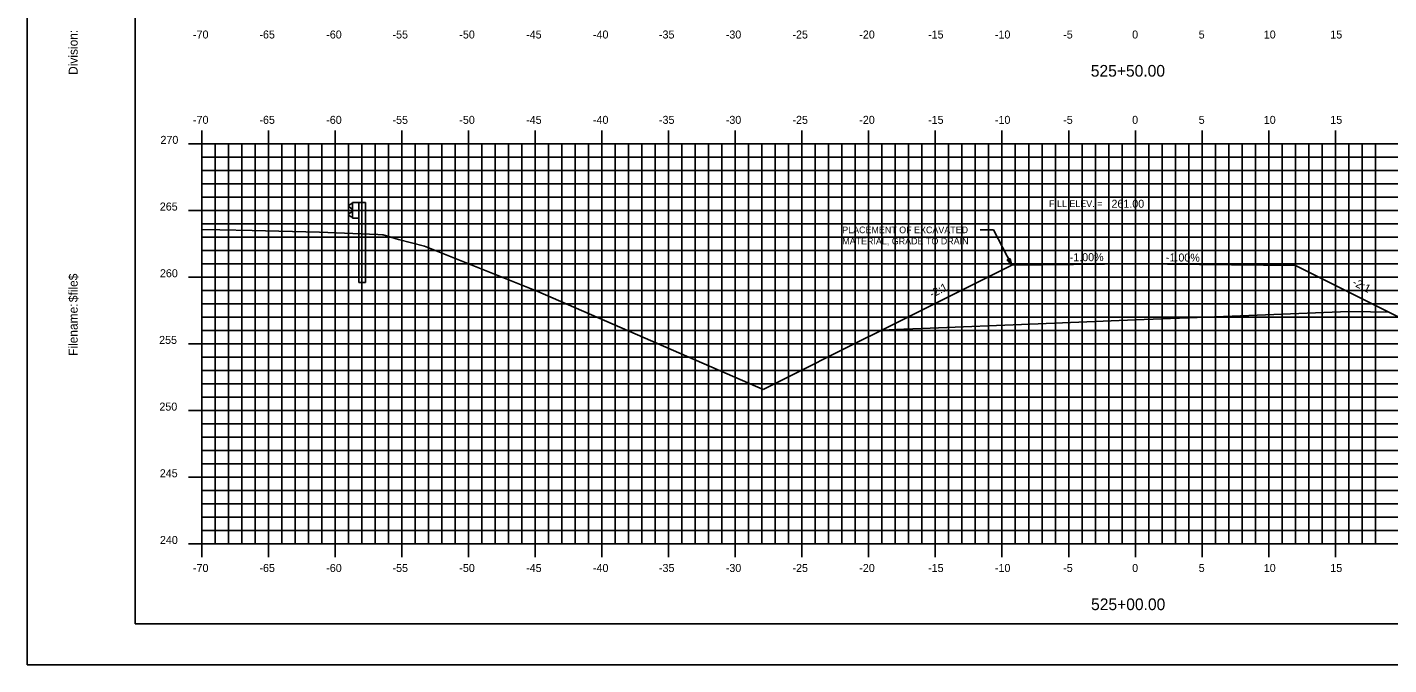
# Model space of a CAD drawing. Extents: x 1168600 to 1177589, y 610178 to 611246.
# Drawn here: x 1175643.8 to 1175745.9, y 610268.7 to 610316.5 of the extents above; entities that cross this region are included whole.
import ezdxf

# ---------------------------------------------------------------- set-up
doc = ezdxf.new("R2010")
doc.units = 0
for name, color, linetype in [('_Construction', 7, 'Continuous'), ('_Station Equation', 7, 'Continuous'), ('ANNOTATION', 7, 'Continuous'), ('BORDER', 7, 'Continuous'), ('D_Roadway_Centerline_Text', 7, 'Continuous'), ('D_Slope_Fill', 7, 'Continuous'), ('D_Text_Standard', 7, 'Continuous'), ('H_V ANNOTATION', 7, 'Continuous'), ('MAJOR', 7, 'Continuous'), ('MINOR', 7, 'Continuous'), ('PLOT BOUNDARY', 7, 'Continuous')]:
    doc.layers.add(name, color=color, linetype=linetype)

msp = doc.modelspace()

# ---------------------------------------------------------------- linework, layer by layer
at = {"layer": '_Construction'}
for q in [(1175717.6, 610298.71), (1175738.87, 610298.68)]:
    msp.add_line((1175726.87, 610298.8), q, dxfattribs=at)
at = {"layer": '_Station Equation'}
msp.add_lwpolyline([(1175656.87, 610301.39), (1175658.23, 610301.36), (1175660.64, 610301.31), (1175662.64, 610301.25), (1175665.69, 610301.17), (1175670.08, 610301), (1175670.41, 610300.98), (1175670.46, 610300.97), (1175671.63, 610300.62), (1175673.57, 610300.12), (1175682.07, 610296.73), (1175698.95, 610289.39)], dxfattribs=at)
at = {"layer": 'ANNOTATION'}
for p in [(1175715.24, 610301.35), (1175717.6, 610298.71)]:
    msp.add_line(p, (1175716.24, 610301.35), dxfattribs=at)
msp.add_lwpolyline([(1175717.48, 610299.21), (1175717.6, 610298.71), (1175717.26, 610299.1)], close=True, dxfattribs=at)
at = {"layer": 'BORDER'}
for p, q in [((1175651.87, 610376.8), (1175651.87, 610271.8)), ((1175651.87, 610271.8), (1175811.87, 610271.8))]:
    msp.add_line(p, q, dxfattribs=at)
at = {"layer": 'D_Slope_Fill'}
for p, q in [((1175668.06, 610303.31), (1175667.92, 610303.21)), ((1175667.92, 610303.07), (1175668.12, 610302.93)), ((1175668.12, 610302.71), (1175667.92, 610302.57)), ((1175668.16, 610303.33), (1175668.08, 610303.32)), ((1175668.15, 610302.87), (1175668.15, 610302.78)), ((1175668.16, 610303.4), (1175668.65, 610303.4)), ((1175668.16, 610302.24), (1175668.16, 610303.4)), ((1175668.65, 610303.4), (1175669.14, 610303.4)), ((1175668.65, 610303.4), (1175668.65, 610302.24)), ((1175669.14, 610303.4), (1175669.14, 610297.4)), ((1175667.92, 610302.43), (1175668.06, 610302.33)), ((1175668.08, 610302.32), (1175668.16, 610302.31)), ((1175668.65, 610302.24), (1175668.16, 610302.24)), ((1175668.65, 610297.4), (1175668.65, 610302.24)), ((1175668.65, 610297.4), (1175669.14, 610297.4))]:
    msp.add_line(p, q, dxfattribs=at)
for centre, major_axis, start_param, end_param in [((1175667.97, 610303.14), (-0.0877, 0), 5.323254, 7.243116), ((1175668.09, 610303.28), (-0.0417, 0), 4.886922, 5.323254), ((1175668.07, 610302.87), (0.0789, 0), 0, 0.959931), ((1175668.07, 610302.78), (0.0789, 0), 5.323254, 6.283185), ((1175667.97, 610302.5), (-0.0877, 0), 5.323254, 7.243116), ((1175668.09, 610302.37), (-0.0417, 0), 0.959931, 1.396263)]:
    msp.add_ellipse(centre, major_axis=major_axis, ratio=0.995501, start_param=start_param, end_param=end_param, dxfattribs=at)
at = {"layer": 'D_Text_Standard'}
for points in [[(1175707.87, 610293.84), (1175717.6, 610298.71), (1175726.87, 610298.8), (1175738.87, 610298.68), (1175745.87, 610295.18)], [(1175698.95, 610289.39), (1175701.96, 610290.89), (1175704.33, 610292.08), (1175705.94, 610292.88), (1175707.87, 610293.84), (1175709.5, 610293.91), (1175710.87, 610293.96), (1175719.57, 610294.31), (1175726.87, 610294.6), (1175734.12, 610294.89), (1175742.87, 610295.24), (1175744.5, 610295.21), (1175745.87, 610295.18), (1175747.08, 610294.57), (1175748.54, 610293.84), (1175753.12, 610291.56), (1175756.95, 610289.64), (1175757.65, 610289.29)]]:
    msp.add_lwpolyline(points, dxfattribs=at)
at = {"layer": 'MAJOR'}
for p, q in [((1175656.87, 610308.8), (1175656.87, 610307.8)), ((1175661.87, 610308.8), (1175661.87, 610307.8)), ((1175666.87, 610308.8), (1175666.87, 610307.8)), ((1175671.87, 610308.8), (1175671.87, 610307.8)), ((1175676.87, 610308.8), (1175676.87, 610307.8)), ((1175681.87, 610308.8), (1175681.87, 610307.8)), ((1175686.87, 610308.8), (1175686.87, 610307.8)), ((1175691.87, 610308.8), (1175691.87, 610307.8)), ((1175696.87, 610308.8), (1175696.87, 610307.8)), ((1175701.87, 610308.8), (1175701.87, 610307.8)), ((1175706.87, 610308.8), (1175706.87, 610307.8)), ((1175711.87, 610308.8), (1175711.87, 610307.8)), ((1175716.87, 610308.8), (1175716.87, 610307.8)), ((1175721.87, 610308.8), (1175721.87, 610307.8)), ((1175726.87, 610308.8), (1175726.87, 610307.8)), ((1175731.87, 610308.8), (1175731.87, 610307.8)), ((1175736.87, 610308.8), (1175736.87, 610307.8)), ((1175741.87, 610308.8), (1175741.87, 610307.8)), ((1175655.87, 610307.8), (1175656.87, 610307.8)), ((1175656.87, 610307.8), (1175796.87, 610307.8)), ((1175656.87, 610277.8), (1175656.87, 610307.8)), ((1175656.87, 610277.8), (1175656.87, 610307.8)), ((1175656.87, 610307.8), (1175796.87, 610307.8)), ((1175661.87, 610277.8), (1175661.87, 610307.8)), ((1175666.87, 610277.8), (1175666.87, 610307.8)), ((1175671.87, 610277.8), (1175671.87, 610307.8)), ((1175676.87, 610277.8), (1175676.87, 610307.8)), ((1175681.87, 610277.8), (1175681.87, 610307.8)), ((1175686.87, 610277.8), (1175686.87, 610307.8)), ((1175691.87, 610277.8), (1175691.87, 610307.8)), ((1175696.87, 610277.8), (1175696.87, 610307.8)), ((1175701.87, 610277.8), (1175701.87, 610307.8)), ((1175706.87, 610277.8), (1175706.87, 610307.8)), ((1175711.87, 610277.8), (1175711.87, 610307.8)), ((1175716.87, 610277.8), (1175716.87, 610307.8)), ((1175721.87, 610277.8), (1175721.87, 610307.8)), ((1175726.87, 610277.8), (1175726.87, 610307.8)), ((1175731.87, 610277.8), (1175731.87, 610307.8)), ((1175736.87, 610277.8), (1175736.87, 610307.8)), ((1175741.87, 610277.8), (1175741.87, 610307.8)), ((1175655.87, 610302.8), (1175656.87, 610302.8)), ((1175656.87, 610302.8), (1175796.87, 610302.8)), ((1175655.87, 610297.8), (1175656.87, 610297.8)), ((1175656.87, 610297.8), (1175796.87, 610297.8)), ((1175655.87, 610292.8), (1175656.87, 610292.8)), ((1175656.87, 610292.8), (1175796.87, 610292.8)), ((1175655.87, 610287.8), (1175656.87, 610287.8)), ((1175656.87, 610287.8), (1175796.87, 610287.8)), ((1175655.87, 610282.8), (1175656.87, 610282.8)), ((1175656.87, 610282.8), (1175796.87, 610282.8)), ((1175655.87, 610277.8), (1175656.87, 610277.8)), ((1175656.87, 610277.8), (1175796.87, 610277.8)), ((1175656.87, 610277.8), (1175796.87, 610277.8)), ((1175656.87, 610276.8), (1175656.87, 610277.8)), ((1175661.87, 610276.8), (1175661.87, 610277.8)), ((1175666.87, 610276.8), (1175666.87, 610277.8)), ((1175671.87, 610276.8), (1175671.87, 610277.8)), ((1175676.87, 610276.8), (1175676.87, 610277.8)), ((1175681.87, 610276.8), (1175681.87, 610277.8)), ((1175686.87, 610276.8), (1175686.87, 610277.8)), ((1175691.87, 610276.8), (1175691.87, 610277.8)), ((1175696.87, 610276.8), (1175696.87, 610277.8)), ((1175701.87, 610276.8), (1175701.87, 610277.8)), ((1175706.87, 610276.8), (1175706.87, 610277.8)), ((1175711.87, 610276.8), (1175711.87, 610277.8)), ((1175716.87, 610276.8), (1175716.87, 610277.8)), ((1175721.87, 610276.8), (1175721.87, 610277.8)), ((1175726.87, 610276.8), (1175726.87, 610277.8)), ((1175731.87, 610276.8), (1175731.87, 610277.8)), ((1175736.87, 610276.8), (1175736.87, 610277.8)), ((1175741.87, 610276.8), (1175741.87, 610277.8))]:
    msp.add_line(p, q, dxfattribs=at)
at = {"layer": 'MINOR'}
for p, q in [((1175657.87, 610277.8), (1175657.87, 610307.8)), ((1175658.87, 610277.8), (1175658.87, 610307.8)), ((1175659.87, 610277.8), (1175659.87, 610307.8)), ((1175660.87, 610277.8), (1175660.87, 610307.8)), ((1175662.87, 610277.8), (1175662.87, 610307.8)), ((1175663.87, 610277.8), (1175663.87, 610307.8)), ((1175664.87, 610277.8), (1175664.87, 610307.8)), ((1175665.87, 610277.8), (1175665.87, 610307.8)), ((1175667.87, 610277.8), (1175667.87, 610307.8)), ((1175668.87, 610277.8), (1175668.87, 610307.8)), ((1175669.87, 610277.8), (1175669.87, 610307.8)), ((1175670.87, 610277.8), (1175670.87, 610307.8)), ((1175672.87, 610277.8), (1175672.87, 610307.8)), ((1175673.87, 610277.8), (1175673.87, 610307.8)), ((1175674.87, 610277.8), (1175674.87, 610307.8)), ((1175675.87, 610277.8), (1175675.87, 610307.8)), ((1175677.87, 610277.8), (1175677.87, 610307.8)), ((1175678.87, 610277.8), (1175678.87, 610307.8)), ((1175679.87, 610277.8), (1175679.87, 610307.8)), ((1175680.87, 610277.8), (1175680.87, 610307.8)), ((1175682.87, 610277.8), (1175682.87, 610307.8)), ((1175683.87, 610277.8), (1175683.87, 610307.8)), ((1175684.87, 610277.8), (1175684.87, 610307.8)), ((1175685.87, 610277.8), (1175685.87, 610307.8)), ((1175687.87, 610277.8), (1175687.87, 610307.8)), ((1175688.87, 610277.8), (1175688.87, 610307.8)), ((1175689.87, 610277.8), (1175689.87, 610307.8)), ((1175690.87, 610277.8), (1175690.87, 610307.8)), ((1175692.87, 610277.8), (1175692.87, 610307.8)), ((1175693.87, 610277.8), (1175693.87, 610307.8)), ((1175694.87, 610277.8), (1175694.87, 610307.8)), ((1175695.87, 610277.8), (1175695.87, 610307.8)), ((1175697.87, 610277.8), (1175697.87, 610307.8)), ((1175698.87, 610277.8), (1175698.87, 610307.8)), ((1175699.87, 610277.8), (1175699.87, 610307.8)), ((1175700.87, 610277.8), (1175700.87, 610307.8)), ((1175702.87, 610277.8), (1175702.87, 610307.8)), ((1175703.87, 610277.8), (1175703.87, 610307.8)), ((1175704.87, 610277.8), (1175704.87, 610307.8)), ((1175705.87, 610277.8), (1175705.87, 610307.8)), ((1175707.87, 610277.8), (1175707.87, 610307.8)), ((1175708.87, 610277.8), (1175708.87, 610307.8)), ((1175709.87, 610277.8), (1175709.87, 610307.8)), ((1175710.87, 610277.8), (1175710.87, 610307.8)), ((1175712.87, 610277.8), (1175712.87, 610307.8)), ((1175713.87, 610277.8), (1175713.87, 610307.8)), ((1175714.87, 610277.8), (1175714.87, 610307.8)), ((1175715.87, 610277.8), (1175715.87, 610307.8)), ((1175717.87, 610277.8), (1175717.87, 610307.8)), ((1175718.87, 610277.8), (1175718.87, 610307.8)), ((1175719.87, 610277.8), (1175719.87, 610307.8)), ((1175720.87, 610277.8), (1175720.87, 610307.8)), ((1175722.87, 610277.8), (1175722.87, 610307.8)), ((1175723.87, 610277.8), (1175723.87, 610307.8)), ((1175724.87, 610277.8), (1175724.87, 610307.8)), ((1175725.87, 610277.8), (1175725.87, 610307.8)), ((1175727.87, 610277.8), (1175727.87, 610307.8)), ((1175728.87, 610277.8), (1175728.87, 610307.8)), ((1175729.87, 610277.8), (1175729.87, 610307.8)), ((1175730.87, 610277.8), (1175730.87, 610307.8)), ((1175732.87, 610277.8), (1175732.87, 610307.8)), ((1175733.87, 610277.8), (1175733.87, 610307.8)), ((1175734.87, 610277.8), (1175734.87, 610307.8)), ((1175735.87, 610277.8), (1175735.87, 610307.8)), ((1175737.87, 610277.8), (1175737.87, 610307.8)), ((1175738.87, 610277.8), (1175738.87, 610307.8)), ((1175739.87, 610277.8), (1175739.87, 610307.8)), ((1175740.87, 610277.8), (1175740.87, 610307.8)), ((1175742.87, 610277.8), (1175742.87, 610307.8)), ((1175743.87, 610277.8), (1175743.87, 610307.8)), ((1175744.87, 610277.8), (1175744.87, 610307.8)), ((1175656.87, 610306.8), (1175796.87, 610306.8)), ((1175656.87, 610306.8), (1175657.87, 610306.8)), ((1175656.87, 610305.8), (1175796.87, 610305.8)), ((1175656.87, 610305.8), (1175657.87, 610305.8)), ((1175656.87, 610304.8), (1175796.87, 610304.8)), ((1175656.87, 610304.8), (1175657.87, 610304.8)), ((1175656.87, 610303.8), (1175796.87, 610303.8)), ((1175656.87, 610303.8), (1175657.87, 610303.8)), ((1175656.87, 610301.8), (1175796.87, 610301.8)), ((1175656.87, 610301.8), (1175657.87, 610301.8)), ((1175656.87, 610300.8), (1175796.87, 610300.8)), ((1175656.87, 610300.8), (1175657.87, 610300.8)), ((1175656.87, 610299.8), (1175796.87, 610299.8)), ((1175656.87, 610299.8), (1175657.87, 610299.8)), ((1175656.87, 610298.8), (1175796.87, 610298.8)), ((1175656.87, 610298.8), (1175657.87, 610298.8)), ((1175656.87, 610296.8), (1175796.87, 610296.8)), ((1175656.87, 610296.8), (1175657.87, 610296.8)), ((1175656.87, 610295.8), (1175796.87, 610295.8)), ((1175656.87, 610295.8), (1175657.87, 610295.8)), ((1175656.87, 610294.8), (1175796.87, 610294.8)), ((1175656.87, 610294.8), (1175657.87, 610294.8)), ((1175656.87, 610293.8), (1175796.87, 610293.8)), ((1175656.87, 610293.8), (1175657.87, 610293.8)), ((1175656.87, 610291.8), (1175796.87, 610291.8)), ((1175656.87, 610291.8), (1175657.87, 610291.8)), ((1175656.87, 610290.8), (1175796.87, 610290.8)), ((1175656.87, 610290.8), (1175657.87, 610290.8)), ((1175656.87, 610289.8), (1175796.87, 610289.8)), ((1175656.87, 610289.8), (1175657.87, 610289.8)), ((1175656.87, 610288.8), (1175796.87, 610288.8)), ((1175656.87, 610288.8), (1175657.87, 610288.8)), ((1175656.87, 610286.8), (1175796.87, 610286.8)), ((1175656.87, 610286.8), (1175657.87, 610286.8)), ((1175656.87, 610285.8), (1175796.87, 610285.8)), ((1175656.87, 610285.8), (1175657.87, 610285.8)), ((1175656.87, 610284.8), (1175796.87, 610284.8)), ((1175656.87, 610284.8), (1175657.87, 610284.8)), ((1175656.87, 610283.8), (1175796.87, 610283.8)), ((1175656.87, 610283.8), (1175657.87, 610283.8)), ((1175656.87, 610281.8), (1175796.87, 610281.8)), ((1175656.87, 610281.8), (1175657.87, 610281.8)), ((1175656.87, 610280.8), (1175796.87, 610280.8)), ((1175656.87, 610280.8), (1175657.87, 610280.8)), ((1175656.87, 610279.8), (1175796.87, 610279.8)), ((1175656.87, 610279.8), (1175657.87, 610279.8)), ((1175656.87, 610278.8), (1175796.87, 610278.8)), ((1175656.87, 610278.8), (1175657.87, 610278.8))]:
    msp.add_line(p, q, dxfattribs=at)
at = {"layer": 'PLOT BOUNDARY'}
msp.add_lwpolyline([(1175643.78, 610268.74), (1175813.78, 610268.74), (1175813.78, 610378.74), (1175643.78, 610378.74)], close=True, dxfattribs=at)

# ---------------------------------------------------------------- texts
at = {"layer": 'ANNOTATION'}
for s, p in [('FILL ELEV. =', (1175720.4, 610303.06)), ('PLACEMENT OF EXCAVATED ', (1175704.89, 610301.1)), ('MATERIAL, GRADE TO DRAIN', (1175704.89, 610300.26))]:
    msp.add_text(s, height=0.5, dxfattribs=at).set_placement(p)
for s, rotation, p in [('-1.00%', 0.5729, (1175721.95, 610298.99)), ('-1.00%', 359.4271, (1175729.16, 610298.99)), ('-2:1', 333.431, (1175743.09, 610297.23)), ('-2:1', 26.5662, (1175711.62, 610296.24))]:
    msp.add_text(s, height=0.6, rotation=rotation, dxfattribs=at).set_placement(p)
at = {"layer": 'BORDER'}
for s, p in [('Division:', (1175647.56, 610312.97)), ('$file$', (1175647.56, 610295.93)), ('Filename:', (1175647.56, 610291.9))]:
    msp.add_text(s, height=0.67, rotation=90, dxfattribs=at).set_placement(p)
at = {"layer": 'D_Roadway_Centerline_Text'}
msp.add_text('261.00', height=0.6, dxfattribs=at).set_placement((1175725.08, 610303.01))
at = {"layer": 'D_Text_Standard'}
for s, p in [('C', (1175726.86, 610294.6)), ('L', (1175726.87, 610294.6))]:
    msp.add_text(s, height=0.0146, dxfattribs=at).set_placement(p)
at = {"layer": 'H_V ANNOTATION'}
for s, height, p in [('-70', 0.6, (1175656.21, 610315.7)), ('-65', 0.6, (1175661.19, 610315.7)), ('-60', 0.6, (1175666.2, 610315.7)), ('-55', 0.6, (1175671.17, 610315.7)), ('-50', 0.6, (1175676.18, 610315.7)), ('-45', 0.6, (1175681.19, 610315.7)), ('-40', 0.6, (1175686.2, 610315.7)), ('-35', 0.6, (1175691.15, 610315.7)), ('-30', 0.6, (1175696.16, 610315.7)), ('-25', 0.6, (1175701.16, 610315.7)), ('-20', 0.6, (1175706.17, 610315.7)), ('-15', 0.6, (1175711.33, 610315.7)), ('-10', 0.6, (1175716.34, 610315.7)), ('-5', 0.6, (1175721.46, 610315.7)), ('0', 0.6, (1175726.63, 610315.7)), ('5', 0.6, (1175731.62, 610315.7)), ('10', 0.6, (1175736.5, 610315.7)), ('15', 0.6, (1175741.49, 610315.7)), ('525+50.00', 0.875, (1175723.53, 610312.84)), ('-70', 0.6, (1175656.21, 610309.3)), ('-65', 0.6, (1175661.19, 610309.3)), ('-60', 0.6, (1175666.2, 610309.3)), ('-55', 0.6, (1175671.17, 610309.3)), ('-50', 0.6, (1175676.18, 610309.3)), ('-45', 0.6, (1175681.19, 610309.3)), ('-40', 0.6, (1175686.2, 610309.3)), ('-35', 0.6, (1175691.15, 610309.3)), ('-30', 0.6, (1175696.16, 610309.3)), ('-25', 0.6, (1175701.16, 610309.3)), ('-20', 0.6, (1175706.17, 610309.3)), ('-15', 0.6, (1175711.33, 610309.3)), ('-10', 0.6, (1175716.34, 610309.3)), ('-5', 0.6, (1175721.46, 610309.3)), ('0', 0.6, (1175726.63, 610309.3)), ('5', 0.6, (1175731.62, 610309.3)), ('10', 0.6, (1175736.5, 610309.3)), ('15', 0.6, (1175741.49, 610309.3)), ('270', 0.6, (1175653.77, 610307.8)), ('265', 0.6, (1175653.72, 610302.8)), ('260', 0.6, (1175653.73, 610297.8)), ('255', 0.6, (1175653.67, 610292.8)), ('250', 0.6, (1175653.69, 610287.8)), ('245', 0.6, (1175653.72, 610282.8)), ('240', 0.6, (1175653.73, 610277.8)), ('-70', 0.6, (1175656.21, 610275.7)), ('-65', 0.6, (1175661.19, 610275.7)), ('-60', 0.6, (1175666.2, 610275.7)), ('-55', 0.6, (1175671.17, 610275.7)), ('-50', 0.6, (1175676.18, 610275.7)), ('-45', 0.6, (1175681.19, 610275.7)), ('-40', 0.6, (1175686.2, 610275.7)), ('-35', 0.6, (1175691.15, 610275.7)), ('-30', 0.6, (1175696.16, 610275.7)), ('-25', 0.6, (1175701.16, 610275.7)), ('-20', 0.6, (1175706.17, 610275.7)), ('-15', 0.6, (1175711.33, 610275.7)), ('-10', 0.6, (1175716.34, 610275.7)), ('-5', 0.6, (1175721.46, 610275.7)), ('0', 0.6, (1175726.63, 610275.7)), ('5', 0.6, (1175731.62, 610275.7)), ('10', 0.6, (1175736.5, 610275.7)), ('15', 0.6, (1175741.49, 610275.7)), ('525+00.00', 0.875, (1175723.55, 610272.84))]:
    msp.add_text(s, height=height, dxfattribs=at).set_placement(p)

doc.saveas('drawing.dxf')
